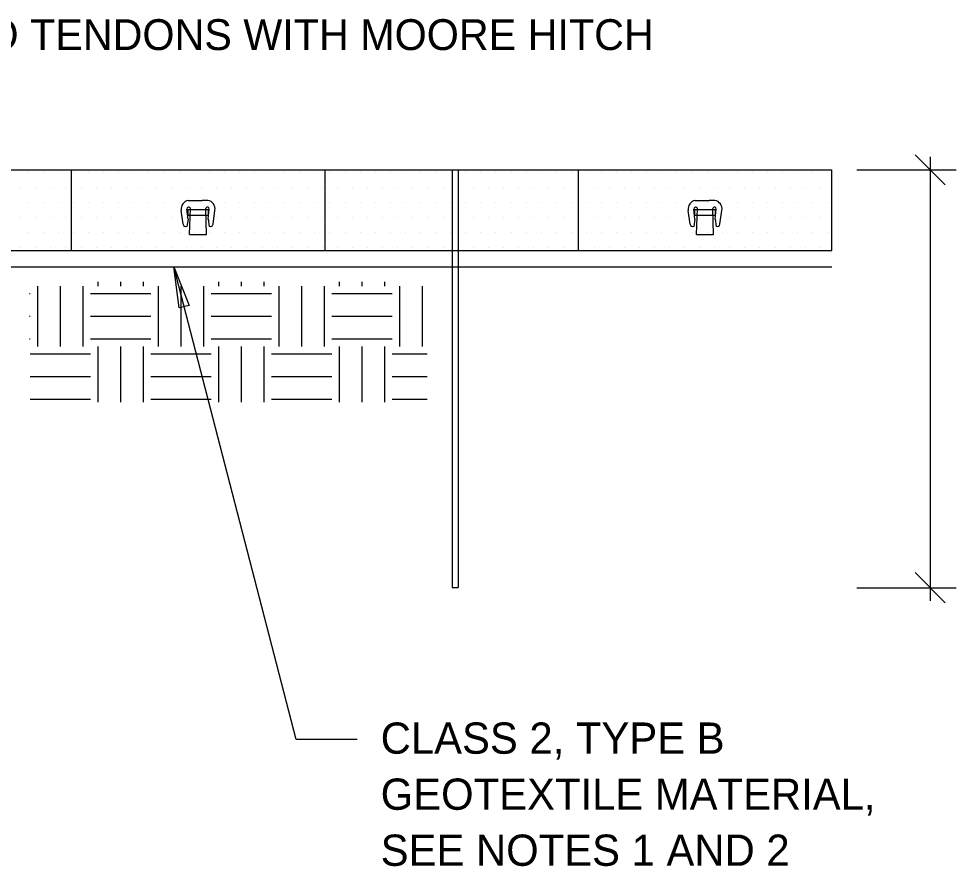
# Model space of a CAD drawing. Extents: x 638850 to 644908, y 297188 to 298900.
# Drawn here: x 642938.7 to 643023.7, y 297622 to 297698.9 of the extents above; entities that cross this region are included whole.
import ezdxf

# ---------------------------------------------------------------- set-up
doc = ezdxf.new("R2010")
doc.units = 0
for name, color, linetype in [('12', 7, 'Continuous'), ('13', 7, 'Continuous'), ('3', 7, 'Continuous'), ('4', 7, 'Continuous'), ('5', 7, 'Continuous'), ('6', 7, 'Continuous'), ('7', 7, 'Continuous'), ('8', 7, 'Continuous')]:
    doc.layers.add(name, color=color, linetype=linetype)

msp = doc.modelspace()

# ---------------------------------------------------------------- linework, layer by layer
at = {"layer": '12'}
for p, q in [((642939.547, 297684.973), (642939.547, 297684.973)), ((642940.915, 297684.973), (642940.915, 297684.973)), ((642942.283, 297684.973), (642942.283, 297684.973)), ((642943.651, 297684.973), (642943.651, 297684.973)), ((642945.019, 297684.973), (642945.019, 297684.973)), ((642946.387, 297684.973), (642946.387, 297684.973)), ((642947.756, 297684.973), (642947.756, 297684.973)), ((642949.124, 297684.973), (642949.124, 297684.973)), ((642950.492, 297684.973), (642950.492, 297684.973)), ((642951.86, 297684.973), (642951.86, 297684.973)), ((642953.228, 297684.973), (642953.228, 297684.973)), ((642954.596, 297684.973), (642954.596, 297684.973)), ((642955.964, 297684.973), (642955.964, 297684.973)), ((642957.333, 297684.973), (642957.333, 297684.973)), ((642958.701, 297684.973), (642958.701, 297684.973)), ((642960.069, 297684.973), (642960.069, 297684.973)), ((642961.437, 297684.973), (642961.437, 297684.973)), ((642962.805, 297684.973), (642962.805, 297684.973)), ((642964.173, 297684.973), (642964.173, 297684.973)), ((642965.541, 297684.973), (642965.541, 297684.973)), ((642966.909, 297684.973), (642966.909, 297684.973)), ((642968.278, 297684.973), (642968.278, 297684.973)), ((642969.646, 297684.973), (642969.646, 297684.973)), ((642971.014, 297684.973), (642971.014, 297684.973)), ((642972.382, 297684.973), (642972.382, 297684.973)), ((642973.75, 297684.973), (642973.75, 297684.973)), ((642975.118, 297684.973), (642975.118, 297684.973)), ((642976.486, 297684.973), (642976.486, 297684.973)), ((642977.855, 297684.973), (642977.855, 297684.973)), ((642979.223, 297684.973), (642979.223, 297684.973)), ((642980.591, 297684.973), (642980.591, 297684.973)), ((642981.959, 297684.973), (642981.959, 297684.973)), ((642983.327, 297684.973), (642983.327, 297684.973)), ((642984.695, 297684.973), (642984.695, 297684.973)), ((642986.063, 297684.973), (642986.063, 297684.973)), ((642987.431, 297684.973), (642987.431, 297684.973)), ((642988.8, 297684.973), (642988.8, 297684.973)), ((642990.168, 297684.973), (642990.168, 297684.973)), ((642991.536, 297684.973), (642991.536, 297684.973)), ((642992.904, 297684.973), (642992.904, 297684.973)), ((642994.272, 297684.973), (642994.272, 297684.973)), ((642995.64, 297684.973), (642995.64, 297684.973)), ((642997.008, 297684.973), (642997.008, 297684.973)), ((642998.377, 297684.973), (642998.377, 297684.973)), ((642999.745, 297684.973), (642999.745, 297684.973)), ((643001.113, 297684.973), (643001.113, 297684.973)), ((643002.481, 297684.973), (643002.481, 297684.973)), ((643003.849, 297684.973), (643003.849, 297684.973)), ((643005.217, 297684.973), (643005.217, 297684.973)), ((643006.585, 297684.973), (643006.585, 297684.973)), ((643007.953, 297684.973), (643007.953, 297684.973)), ((643009.322, 297684.973), (643009.322, 297684.973)), ((643010.69, 297684.973), (643010.69, 297684.973)), ((643012.058, 297684.973), (643012.058, 297684.973)), ((642938.864, 297683.605), (642938.864, 297683.605)), ((642940.23, 297683.605), (642940.23, 297683.605)), ((642941.6, 297683.605), (642941.6, 297683.605)), ((642942.966, 297683.605), (642942.966, 297683.605)), ((642944.336, 297683.605), (642944.336, 297683.605)), ((642945.702, 297683.605), (642945.702, 297683.605)), ((642947.073, 297683.605), (642947.073, 297683.605)), ((642948.439, 297683.605), (642948.439, 297683.605)), ((642949.809, 297683.605), (642949.809, 297683.605)), ((642951.175, 297683.605), (642951.175, 297683.605)), ((642952.545, 297683.605), (642952.545, 297683.605)), ((642953.911, 297683.605), (642953.911, 297683.605)), ((642955.281, 297683.605), (642955.281, 297683.605)), ((642956.647, 297683.605), (642956.647, 297683.605)), ((642958.018, 297683.605), (642958.018, 297683.605)), ((642959.384, 297683.605), (642959.384, 297683.605)), ((642960.754, 297683.605), (642960.754, 297683.605)), ((642962.12, 297683.605), (642962.12, 297683.605)), ((642963.49, 297683.605), (642963.49, 297683.605)), ((642964.856, 297683.605), (642964.856, 297683.605)), ((642966.226, 297683.605), (642966.226, 297683.605)), ((642967.592, 297683.605), (642967.592, 297683.605)), ((642968.963, 297683.605), (642968.963, 297683.605)), ((642970.329, 297683.605), (642970.329, 297683.605)), ((642971.699, 297683.605), (642971.699, 297683.605)), ((642973.065, 297683.605), (642973.065, 297683.605)), ((642974.435, 297683.605), (642974.435, 297683.605)), ((642975.801, 297683.605), (642975.801, 297683.605)), ((642977.172, 297683.605), (642977.172, 297683.605)), ((642978.538, 297683.605), (642978.538, 297683.605)), ((642979.908, 297683.605), (642979.908, 297683.605)), ((642981.274, 297683.605), (642981.274, 297683.605)), ((642982.644, 297683.605), (642982.644, 297683.605)), ((642984.01, 297683.605), (642984.01, 297683.605)), ((642985.38, 297683.605), (642985.38, 297683.605)), ((642986.746, 297683.605), (642986.746, 297683.605)), ((642988.117, 297683.605), (642988.117, 297683.605)), ((642989.483, 297683.605), (642989.483, 297683.605)), ((642990.853, 297683.605), (642990.853, 297683.605)), ((642992.219, 297683.605), (642992.219, 297683.605)), ((642993.589, 297683.605), (642993.589, 297683.605)), ((642994.955, 297683.605), (642994.955, 297683.605)), ((642996.325, 297683.605), (642996.325, 297683.605)), ((642997.691, 297683.605), (642997.691, 297683.605)), ((642999.062, 297683.605), (642999.062, 297683.605)), ((643000.428, 297683.605), (643000.428, 297683.605)), ((643001.798, 297683.605), (643001.798, 297683.605)), ((643003.164, 297683.605), (643003.164, 297683.605)), ((643004.534, 297683.605), (643004.534, 297683.605)), ((643005.9, 297683.605), (643005.9, 297683.605)), ((643007.27, 297683.605), (643007.27, 297683.605)), ((643008.636, 297683.605), (643008.636, 297683.605)), ((643010.007, 297683.605), (643010.007, 297683.605)), ((643011.373, 297683.605), (643011.373, 297683.605)), ((642939.547, 297682.237), (642939.547, 297682.237)), ((642940.915, 297682.237), (642940.915, 297682.237)), ((642942.283, 297682.237), (642942.283, 297682.237)), ((642943.651, 297682.237), (642943.651, 297682.237)), ((642945.019, 297682.237), (642945.019, 297682.237)), ((642946.387, 297682.237), (642946.387, 297682.237)), ((642947.756, 297682.237), (642947.756, 297682.237)), ((642949.124, 297682.237), (642949.124, 297682.237)), ((642950.492, 297682.237), (642950.492, 297682.237)), ((642951.86, 297682.237), (642951.86, 297682.237)), ((642953.228, 297682.237), (642953.228, 297682.237)), ((642954.596, 297682.237), (642954.596, 297682.237)), ((642955.964, 297682.237), (642955.964, 297682.237)), ((642957.333, 297682.237), (642957.333, 297682.237)), ((642958.701, 297682.237), (642958.701, 297682.237)), ((642960.069, 297682.237), (642960.069, 297682.237)), ((642961.437, 297682.237), (642961.437, 297682.237)), ((642962.805, 297682.237), (642962.805, 297682.237)), ((642964.173, 297682.237), (642964.173, 297682.237)), ((642965.541, 297682.237), (642965.541, 297682.237)), ((642966.909, 297682.237), (642966.909, 297682.237)), ((642968.278, 297682.237), (642968.278, 297682.237)), ((642969.646, 297682.237), (642969.646, 297682.237)), ((642971.014, 297682.237), (642971.014, 297682.237)), ((642972.382, 297682.237), (642972.382, 297682.237)), ((642973.75, 297682.237), (642973.75, 297682.237)), ((642975.118, 297682.237), (642975.118, 297682.237)), ((642976.486, 297682.237), (642976.486, 297682.237)), ((642977.855, 297682.237), (642977.855, 297682.237)), ((642979.223, 297682.237), (642979.223, 297682.237)), ((642980.591, 297682.237), (642980.591, 297682.237)), ((642981.959, 297682.237), (642981.959, 297682.237)), ((642983.327, 297682.237), (642983.327, 297682.237)), ((642984.695, 297682.237), (642984.695, 297682.237)), ((642986.063, 297682.237), (642986.063, 297682.237)), ((642987.431, 297682.237), (642987.431, 297682.237)), ((642988.8, 297682.237), (642988.8, 297682.237)), ((642990.168, 297682.237), (642990.168, 297682.237)), ((642991.536, 297682.237), (642991.536, 297682.237)), ((642992.904, 297682.237), (642992.904, 297682.237)), ((642994.272, 297682.237), (642994.272, 297682.237)), ((642995.64, 297682.237), (642995.64, 297682.237)), ((642997.008, 297682.237), (642997.008, 297682.237)), ((642998.377, 297682.237), (642998.377, 297682.237)), ((642999.745, 297682.237), (642999.745, 297682.237)), ((643001.113, 297682.237), (643001.113, 297682.237)), ((643002.481, 297682.237), (643002.481, 297682.237)), ((643003.849, 297682.237), (643003.849, 297682.237)), ((643005.217, 297682.237), (643005.217, 297682.237)), ((643006.585, 297682.237), (643006.585, 297682.237)), ((643007.953, 297682.237), (643007.953, 297682.237)), ((643009.322, 297682.237), (643009.322, 297682.237)), ((643010.69, 297682.237), (643010.69, 297682.237)), ((643012.058, 297682.237), (643012.058, 297682.237)), ((642938.864, 297680.869), (642938.864, 297680.869)), ((642940.23, 297680.869), (642940.23, 297680.869)), ((642941.6, 297680.869), (642941.6, 297680.869)), ((642942.966, 297680.869), (642942.966, 297680.869)), ((642944.336, 297680.869), (642944.336, 297680.869)), ((642945.702, 297680.869), (642945.702, 297680.869)), ((642947.073, 297680.869), (642947.073, 297680.869)), ((642948.439, 297680.869), (642948.439, 297680.869)), ((642949.809, 297680.869), (642949.809, 297680.869)), ((642951.175, 297680.869), (642951.175, 297680.869)), ((642952.545, 297680.869), (642952.545, 297680.869)), ((642953.911, 297680.869), (642953.911, 297680.869)), ((642955.281, 297680.869), (642955.281, 297680.869)), ((642956.647, 297680.869), (642956.647, 297680.869)), ((642958.018, 297680.869), (642958.018, 297680.869)), ((642959.384, 297680.869), (642959.384, 297680.869)), ((642960.754, 297680.869), (642960.754, 297680.869)), ((642962.12, 297680.869), (642962.12, 297680.869)), ((642963.49, 297680.869), (642963.49, 297680.869)), ((642964.856, 297680.869), (642964.856, 297680.869)), ((642966.226, 297680.869), (642966.226, 297680.869)), ((642967.592, 297680.869), (642967.592, 297680.869)), ((642968.963, 297680.869), (642968.963, 297680.869)), ((642970.329, 297680.869), (642970.329, 297680.869)), ((642971.699, 297680.869), (642971.699, 297680.869)), ((642973.065, 297680.869), (642973.065, 297680.869)), ((642974.435, 297680.869), (642974.435, 297680.869)), ((642975.801, 297680.869), (642975.801, 297680.869)), ((642977.172, 297680.869), (642977.172, 297680.869)), ((642978.538, 297680.869), (642978.538, 297680.869)), ((642979.908, 297680.869), (642979.908, 297680.869)), ((642981.274, 297680.869), (642981.274, 297680.869)), ((642982.644, 297680.869), (642982.644, 297680.869)), ((642984.01, 297680.869), (642984.01, 297680.869)), ((642985.38, 297680.869), (642985.38, 297680.869)), ((642986.746, 297680.869), (642986.746, 297680.869)), ((642988.117, 297680.869), (642988.117, 297680.869)), ((642989.483, 297680.869), (642989.483, 297680.869)), ((642990.853, 297680.869), (642990.853, 297680.869)), ((642992.219, 297680.869), (642992.219, 297680.869)), ((642993.589, 297680.869), (642993.589, 297680.869)), ((642994.955, 297680.869), (642994.955, 297680.869)), ((642996.325, 297680.869), (642996.325, 297680.869)), ((642997.691, 297680.869), (642997.691, 297680.869)), ((642999.062, 297680.869), (642999.062, 297680.869)), ((643000.428, 297680.869), (643000.428, 297680.869)), ((643001.798, 297680.869), (643001.798, 297680.869)), ((643003.164, 297680.869), (643003.164, 297680.869)), ((643004.534, 297680.869), (643004.534, 297680.869)), ((643005.9, 297680.869), (643005.9, 297680.869)), ((643007.27, 297680.869), (643007.27, 297680.869)), ((643008.636, 297680.869), (643008.636, 297680.869)), ((643010.007, 297680.869), (643010.007, 297680.869)), ((643011.373, 297680.869), (643011.373, 297680.869)), ((642939.547, 297679.501), (642939.547, 297679.501)), ((642940.915, 297679.501), (642940.915, 297679.501)), ((642942.283, 297679.501), (642942.283, 297679.501)), ((642943.651, 297679.501), (642943.651, 297679.501)), ((642945.019, 297679.501), (642945.019, 297679.501)), ((642946.387, 297679.501), (642946.387, 297679.501)), ((642947.756, 297679.501), (642947.756, 297679.501)), ((642949.124, 297679.501), (642949.124, 297679.501)), ((642950.492, 297679.501), (642950.492, 297679.501)), ((642951.86, 297679.501), (642951.86, 297679.501)), ((642953.228, 297679.501), (642953.228, 297679.501)), ((642954.596, 297679.501), (642954.596, 297679.501)), ((642955.964, 297679.501), (642955.964, 297679.501)), ((642957.333, 297679.501), (642957.333, 297679.501)), ((642958.701, 297679.501), (642958.701, 297679.501)), ((642960.069, 297679.501), (642960.069, 297679.501)), ((642961.437, 297679.501), (642961.437, 297679.501)), ((642962.805, 297679.501), (642962.805, 297679.501)), ((642964.173, 297679.501), (642964.173, 297679.501)), ((642965.541, 297679.501), (642965.541, 297679.501)), ((642966.909, 297679.501), (642966.909, 297679.501)), ((642968.278, 297679.501), (642968.278, 297679.501)), ((642969.646, 297679.501), (642969.646, 297679.501)), ((642971.014, 297679.501), (642971.014, 297679.501)), ((642972.382, 297679.501), (642972.382, 297679.501)), ((642973.75, 297679.501), (642973.75, 297679.501)), ((642975.118, 297679.501), (642975.118, 297679.501)), ((642976.486, 297679.501), (642976.486, 297679.501)), ((642977.855, 297679.501), (642977.855, 297679.501)), ((642979.223, 297679.501), (642979.223, 297679.501)), ((642980.591, 297679.501), (642980.591, 297679.501)), ((642981.959, 297679.501), (642981.959, 297679.501)), ((642983.327, 297679.501), (642983.327, 297679.501)), ((642984.695, 297679.501), (642984.695, 297679.501)), ((642986.063, 297679.501), (642986.063, 297679.501)), ((642987.431, 297679.501), (642987.431, 297679.501)), ((642988.8, 297679.501), (642988.8, 297679.501)), ((642990.168, 297679.501), (642990.168, 297679.501)), ((642991.536, 297679.501), (642991.536, 297679.501)), ((642992.904, 297679.501), (642992.904, 297679.501)), ((642994.272, 297679.501), (642994.272, 297679.501)), ((642995.64, 297679.501), (642995.64, 297679.501)), ((642997.008, 297679.501), (642997.008, 297679.501)), ((642998.377, 297679.501), (642998.377, 297679.501)), ((642999.745, 297679.501), (642999.745, 297679.501)), ((643001.113, 297679.501), (643001.113, 297679.501)), ((643002.481, 297679.501), (643002.481, 297679.501)), ((643003.849, 297679.501), (643003.849, 297679.501)), ((643005.217, 297679.501), (643005.217, 297679.501)), ((643006.585, 297679.501), (643006.585, 297679.501)), ((643007.953, 297679.501), (643007.953, 297679.501)), ((643009.322, 297679.501), (643009.322, 297679.501)), ((643010.69, 297679.501), (643010.69, 297679.501)), ((643012.058, 297679.501), (643012.058, 297679.501)), ((642938.864, 297678.133), (642938.864, 297678.133)), ((642940.23, 297678.133), (642940.23, 297678.133)), ((642941.6, 297678.133), (642941.6, 297678.133)), ((642942.966, 297678.133), (642942.966, 297678.133)), ((642944.336, 297678.133), (642944.336, 297678.133)), ((642945.702, 297678.133), (642945.702, 297678.133)), ((642947.073, 297678.133), (642947.073, 297678.133)), ((642948.439, 297678.133), (642948.439, 297678.133)), ((642949.809, 297678.133), (642949.809, 297678.133)), ((642951.175, 297678.133), (642951.175, 297678.133)), ((642952.545, 297678.133), (642952.545, 297678.133)), ((642953.911, 297678.133), (642953.911, 297678.133)), ((642955.281, 297678.133), (642955.281, 297678.133)), ((642956.647, 297678.133), (642956.647, 297678.133)), ((642958.018, 297678.133), (642958.018, 297678.133)), ((642959.384, 297678.133), (642959.384, 297678.133)), ((642960.754, 297678.133), (642960.754, 297678.133)), ((642962.12, 297678.133), (642962.12, 297678.133)), ((642963.49, 297678.133), (642963.49, 297678.133)), ((642964.856, 297678.133), (642964.856, 297678.133)), ((642966.226, 297678.133), (642966.226, 297678.133)), ((642967.592, 297678.133), (642967.592, 297678.133)), ((642968.963, 297678.133), (642968.963, 297678.133)), ((642970.329, 297678.133), (642970.329, 297678.133)), ((642971.699, 297678.133), (642971.699, 297678.133)), ((642973.065, 297678.133), (642973.065, 297678.133)), ((642974.435, 297678.133), (642974.435, 297678.133)), ((642975.801, 297678.133), (642975.801, 297678.133)), ((642977.172, 297678.133), (642977.172, 297678.133)), ((642978.538, 297678.133), (642978.538, 297678.133)), ((642979.908, 297678.133), (642979.908, 297678.133)), ((642981.274, 297678.133), (642981.274, 297678.133)), ((642982.644, 297678.133), (642982.644, 297678.133)), ((642984.01, 297678.133), (642984.01, 297678.133)), ((642985.38, 297678.133), (642985.38, 297678.133)), ((642986.746, 297678.133), (642986.746, 297678.133)), ((642988.117, 297678.133), (642988.117, 297678.133)), ((642989.483, 297678.133), (642989.483, 297678.133)), ((642990.853, 297678.133), (642990.853, 297678.133)), ((642992.219, 297678.133), (642992.219, 297678.133)), ((642993.589, 297678.133), (642993.589, 297678.133)), ((642994.955, 297678.133), (642994.955, 297678.133)), ((642996.325, 297678.133), (642996.325, 297678.133)), ((642997.691, 297678.133), (642997.691, 297678.133)), ((642999.062, 297678.133), (642999.062, 297678.133)), ((643000.428, 297678.133), (643000.428, 297678.133)), ((643001.798, 297678.133), (643001.798, 297678.133)), ((643003.164, 297678.133), (643003.164, 297678.133)), ((643004.534, 297678.133), (643004.534, 297678.133)), ((643005.9, 297678.133), (643005.9, 297678.133)), ((643007.27, 297678.133), (643007.27, 297678.133)), ((643008.636, 297678.133), (643008.636, 297678.133)), ((643010.007, 297678.133), (643010.007, 297678.133)), ((643011.373, 297678.133), (643011.373, 297678.133))]:
    msp.add_line(p, q, dxfattribs=at)
at = {"layer": '13'}
for p, q in [((642940.414, 297669.151), (642940.414, 297674.624)), ((642942.465, 297669.151), (642942.465, 297674.624)), ((642944.518, 297669.151), (642944.518, 297674.624)), ((642945.886, 297674.624), (642945.886, 297675)), ((642947.937, 297674.624), (642947.937, 297675)), ((642949.991, 297674.624), (642949.991, 297675)), ((642951.359, 297669.151), (642951.359, 297674.624)), ((642953.41, 297669.151), (642953.41, 297674.624)), ((642955.463, 297669.151), (642955.463, 297674.624)), ((642956.831, 297674.624), (642956.831, 297675)), ((642958.882, 297674.624), (642958.882, 297675)), ((642960.936, 297674.624), (642960.936, 297675)), ((642962.304, 297669.151), (642962.304, 297674.624)), ((642964.355, 297669.151), (642964.355, 297674.624)), ((642966.408, 297669.151), (642966.408, 297674.624)), ((642967.776, 297674.624), (642967.776, 297675)), ((642969.827, 297674.624), (642969.827, 297675)), ((642971.881, 297674.624), (642971.881, 297675)), ((642973.249, 297669.151), (642973.249, 297674.624)), ((642975.3, 297669.151), (642975.3, 297674.624)), ((642939.68, 297673.941), (642939.728, 297673.941)), ((642945.201, 297673.941), (642950.674, 297673.941)), ((642956.146, 297673.941), (642961.619, 297673.941)), ((642967.091, 297673.941), (642972.564, 297673.941)), ((642939.68, 297671.887), (642939.728, 297671.887)), ((642945.201, 297671.887), (642950.674, 297671.887)), ((642956.146, 297671.887), (642961.619, 297671.887)), ((642967.091, 297671.887), (642972.564, 297671.887)), ((642939.68, 297669.836), (642939.728, 297669.836)), ((642945.201, 297669.836), (642950.674, 297669.836)), ((642956.146, 297669.836), (642961.619, 297669.836)), ((642967.091, 297669.836), (642972.564, 297669.836)), ((642945.886, 297664.099), (642945.886, 297669.151)), ((642947.937, 297664.099), (642947.937, 297669.151)), ((642949.991, 297664.099), (642949.991, 297669.151)), ((642956.831, 297664.099), (642956.831, 297669.151)), ((642958.882, 297664.099), (642958.882, 297669.151)), ((642960.936, 297664.099), (642960.936, 297669.151)), ((642967.776, 297664.099), (642967.776, 297669.151)), ((642969.827, 297664.099), (642969.827, 297669.151)), ((642971.881, 297664.099), (642971.881, 297669.151)), ((642939.728, 297668.468), (642945.201, 297668.468)), ((642950.674, 297668.468), (642956.146, 297668.468)), ((642961.619, 297668.468), (642967.091, 297668.468)), ((642972.564, 297668.468), (642975.716, 297668.468)), ((642939.728, 297666.415), (642945.201, 297666.415)), ((642950.674, 297666.415), (642956.146, 297666.415)), ((642961.619, 297666.415), (642967.091, 297666.415)), ((642972.564, 297666.415), (642975.716, 297666.415)), ((642939.728, 297664.364), (642945.201, 297664.364)), ((642950.674, 297664.364), (642956.146, 297664.364)), ((642961.619, 297664.364), (642967.091, 297664.364)), ((642972.564, 297664.364), (642975.716, 297664.364))]:
    msp.add_line(p, q, dxfattribs=at)
at = {"layer": '5'}
for p, q in [((642828.555, 297685.164), (643012.432, 297685.164)), ((642943.478, 297677.868), (642943.478, 297685.164)), ((642966.463, 297677.868), (642966.463, 297685.164)), ((642989.448, 297677.868), (642989.448, 297685.164)), ((643012.432, 297677.868), (643012.432, 297685.164)), ((642828.555, 297677.868), (643012.432, 297677.868))]:
    msp.add_line(p, q, dxfattribs=at)
at = {"layer": '6'}
for p, q in [((643022.707, 297683.807), (643019.969, 297686.545)), ((643021.337, 297686.357), (643021.337, 297646.079)), ((643014.674, 297685.177), (643023.699, 297685.177)), ((642963.838, 297633.483), (642952.749, 297676.36)), ((643022.707, 297645.891), (643019.969, 297648.629)), ((643014.674, 297647.261), (643023.699, 297647.261)), ((642969.383, 297633.483), (642963.838, 297633.483))]:
    msp.add_line(p, q, dxfattribs=at)
msp.add_lwpolyline([(642953.222, 297672.643), (642952.749, 297676.36), (642954.137, 297672.879)], close=True, dxfattribs=at)
at = {"layer": '7'}
for p, q in [((642978.002, 297685.163), (642978.002, 297647.273)), ((642978.002, 297685.163), (642978.523, 297685.163)), ((642978.523, 297685.163), (642978.523, 297647.273)), ((642954.066, 297682.404), (642954.587, 297682.404)), ((642954.587, 297682.404), (642955.322, 297682.404)), ((642955.843, 297682.404), (642955.322, 297682.404)), ((643000.035, 297682.404), (643000.556, 297682.404)), ((643000.556, 297682.404), (643001.292, 297682.404)), ((643001.813, 297682.404), (643001.292, 297682.404)), ((642953.602, 297680.237), (642953.424, 297681.5)), ((642954.039, 297680.706), (642953.945, 297681.605)), ((642954.18, 297679.302), (642954.263, 297681.673)), ((642955.729, 297679.302), (642955.646, 297681.673)), ((642955.869, 297680.706), (642955.964, 297681.605)), ((642956.307, 297680.237), (642956.485, 297681.5)), ((642999.571, 297680.237), (642999.394, 297681.5)), ((643000.009, 297680.706), (642999.915, 297681.605)), ((643000.149, 297679.302), (643000.233, 297681.673)), ((643001.699, 297679.302), (643001.616, 297681.673)), ((643001.839, 297680.706), (643001.933, 297681.605)), ((643002.277, 297680.237), (643002.454, 297681.5)), ((642954.039, 297680.706), (642953.939, 297680.049)), ((642955.869, 297680.706), (642955.97, 297680.049)), ((643000.009, 297680.706), (642999.909, 297680.049)), ((643001.839, 297680.706), (643001.94, 297680.049)), ((642954.18, 297679.302), (642955.729, 297679.302)), ((643000.149, 297679.302), (643001.699, 297679.302)), ((642978.002, 297647.273), (642978.523, 297647.273))]:
    msp.add_line(p, q, dxfattribs=at)
for points in [[(642954.04, 297681.585), (642955.875, 297681.585), (642955.875, 297681.038), (642954.04, 297681.038)], [(643000.01, 297681.585), (643001.844, 297681.585), (643001.844, 297681.038), (643000.01, 297681.038)]]:
    msp.add_lwpolyline(points, close=True, dxfattribs=at)
for centre, radius, start, end in [((642954.222, 297681.613), 0.806, 101.12312, 188.00088), ((642955.687, 297681.613), 0.806, 351.99912, 78.87688), ((643000.191, 297681.613), 0.806, 101.12312, 188.00088), ((643001.657, 297681.613), 0.806, 351.99912, 78.87688), ((642954.106, 297681.629), 0.163, 15.90134, 188.20491), ((642955.803, 297681.629), 0.163, 351.79509, 164.09866), ((643000.076, 297681.629), 0.163, 15.90134, 188.20491), ((643001.773, 297681.629), 0.163, 351.79509, 164.09866), ((642955.992, 297680.5), 0.213, 83.80646, 85.56349), ((643001.962, 297680.5), 0.213, 83.80646, 85.56349), ((642953.841, 297680.271), 0.242, 188.00002, 293.85999), ((642956.068, 297680.271), 0.242, 246.14, 351.99998), ((642999.811, 297680.271), 0.242, 188.00002, 293.85999), ((643002.037, 297680.271), 0.242, 246.14, 351.99998)]:
    msp.add_arc(centre, radius, start, end, dxfattribs=at)
at = {"layer": '8'}
msp.add_line((642828.555, 297676.384), (643012.432, 297676.384), dxfattribs=at)

# ---------------------------------------------------------------- texts
at = {"layer": '3'}
msp.add_text('RESTRAINT CLIPS TIED TO TENDONS WITH MOORE HITCH', height=2.799, dxfattribs=at).set_placement((642889.804, 297696.045))
at = {"layer": '4'}
for s, p in [('CLASS 2, TYPE B', (642971.51, 297632.194)), ('GEOTEXTILE MATERIAL,', (642971.51, 297627.11)), ('SEE NOTES 1 AND 2', (642971.51, 297622.024))]:
    msp.add_text(s, height=2.835, dxfattribs=at).set_placement(p)

doc.saveas('drawing.dxf')
